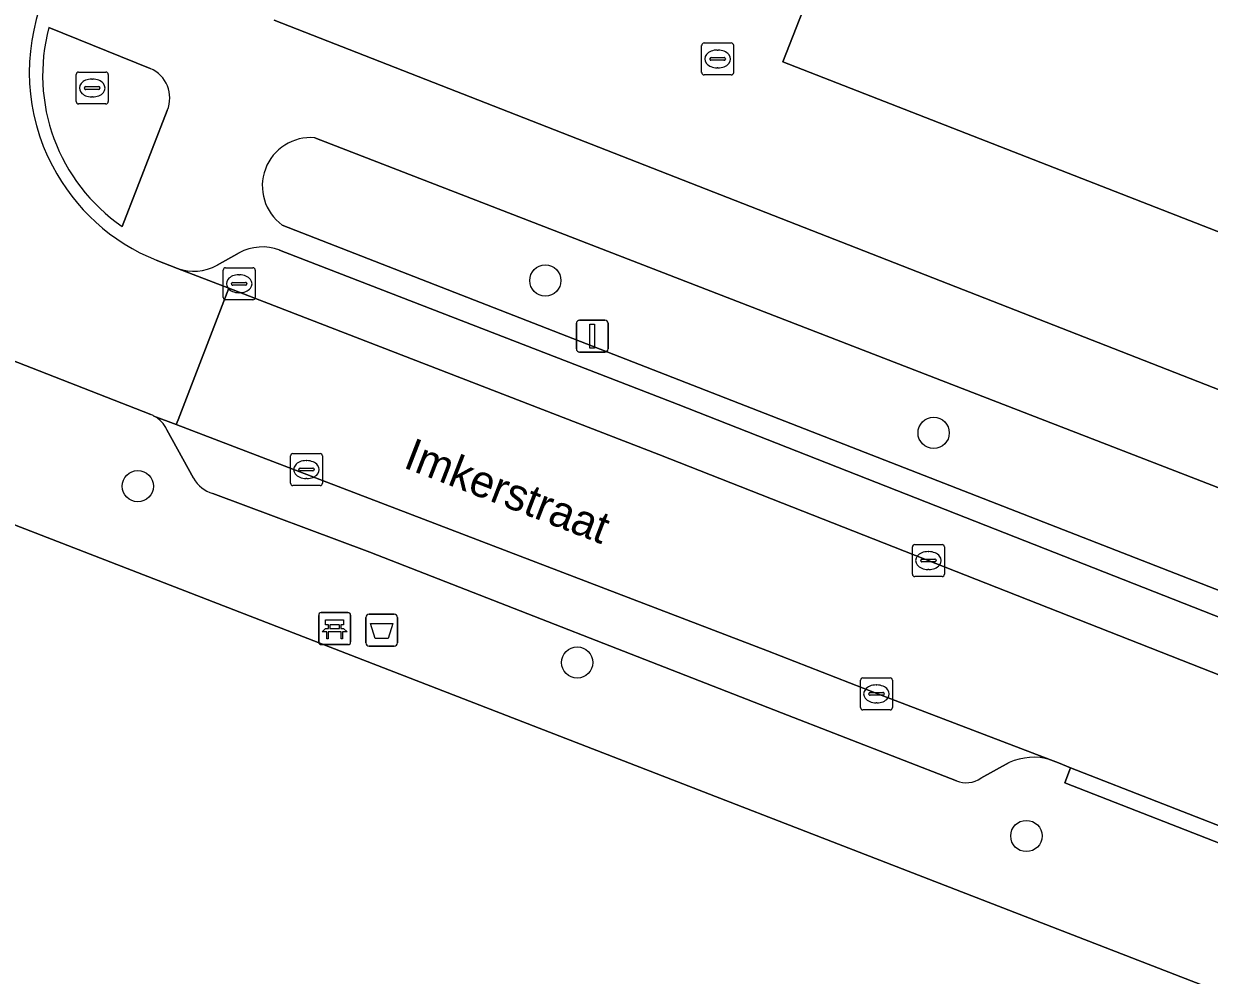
# Model space of a CAD drawing. Extents: x 160023 to 161302, y 384750 to 385707.
# Drawn here: x 160902.94 to 160940.03, y 385102.51 to 385132.28 of the extents above; entities that cross this region are included whole.
import ezdxf

# ---------------------------------------------------------------- set-up
doc = ezdxf.new("R2010")
doc.units = 0
for name, color, linetype in [('IMGEO_Afvalbak', 7, 'Continuous'), ('IMGEO_Bank', 7, 'Continuous'), ('IMGEO_Boom', 7, 'Continuous'), ('IMGEO_Brandkraan', 7, 'Continuous'), ('IMGEO_Erf', 7, 'Continuous'), ('IMGEO_Groenvoorziening', 7, 'Continuous'), ('IMGEO_Kolk', 7, 'Continuous'), ('IMGEO_Lichtmast', 7, 'Continuous'), ('IMGEO_Openbare_ruimte_label', 7, 'Continuous'), ('IMGEO_Pand', 7, 'Continuous'), ('IMGEO_Parkeervlak_open', 7, 'Continuous'), ('IMGEO_Rijbaan_lokaal_open', 7, 'Continuous'), ('IMGEO_Rioolput', 7, 'Continuous'), ('IMGEO_Voetpad_open', 7, 'Continuous')]:
    doc.layers.add(name, color=color, linetype=linetype)

msp = doc.modelspace()

# ---------------------------------------------------------------- linework, layer by layer
at = {"layer": 'IMGEO_Afvalbak'}
for p, q in [((160913.643, 385112.906), (160913.643, 385113.706)), ((160913.643, 385113.706), (160913.643, 385112.906)), ((160913.743, 385113.806), (160914.533, 385113.806)), ((160914.533, 385113.806), (160913.743, 385113.806)), ((160914.633, 385113.706), (160914.633, 385112.906)), ((160914.633, 385112.906), (160914.633, 385113.706)), ((160914.533, 385112.806), (160913.743, 385112.806)), ((160913.743, 385112.806), (160914.533, 385112.806))]:
    msp.add_line(p, q, dxfattribs=at)
msp.add_lwpolyline([(160913.786, 385113.52), (160914.49, 385113.52), (160914.341, 385113.05), (160913.935, 385113.05), (160913.786, 385113.52)], dxfattribs=at)
for centre, start, end in [((160913.743, 385113.706), 90, 180), ((160913.743, 385113.706), 90, 180), ((160914.533, 385113.706), 0, 90), ((160914.533, 385113.706), 360, 90), ((160913.743, 385112.906), 180, 270), ((160913.743, 385112.906), 180, 270), ((160914.533, 385112.906), 270, 0), ((160914.533, 385112.906), 270, 0)]:
    msp.add_arc(centre, 0.1, start, end, dxfattribs=at)
at = {"layer": 'IMGEO_Bank'}
for p, q in [((160912.169, 385112.93), (160912.169, 385113.771)), ((160912.169, 385113.771), (160912.169, 385112.93)), ((160912.244, 385113.855), (160913.085, 385113.855)), ((160913.085, 385113.855), (160912.244, 385113.855)), ((160913.169, 385113.78), (160913.169, 385112.939)), ((160913.169, 385112.939), (160913.169, 385113.78)), ((160912.866, 385113.253), (160912.473, 385113.253)), ((160912.478, 385113.361), (160912.478, 385113.467)), ((160912.522, 385113.467), (160912.522, 385113.361)), ((160912.81, 385113.473), (160912.528, 385113.473)), ((160912.528, 385113.355), (160912.81, 385113.355)), ((160912.816, 385113.361), (160912.816, 385113.467)), ((160912.86, 385113.467), (160912.86, 385113.361)), ((160913.094, 385112.855), (160912.253, 385112.855)), ((160912.253, 385112.855), (160913.094, 385112.855))]:
    msp.add_line(p, q, dxfattribs=at)
for points in [[(160912.472, 385113.473), (160912.386, 385113.473), (160912.386, 385113.634), (160912.949, 385113.634), (160912.949, 385113.473), (160912.866, 385113.473)], [(160912.416, 385113.253), (160912.274, 385113.253), (160912.386, 385113.355), (160912.472, 385113.355)], [(160912.466, 385113.246), (160912.466, 385113.039), (160912.423, 385113.039), (160912.423, 385113.246)], [(160912.866, 385113.355), (160912.949, 385113.355), (160913.061, 385113.253), (160912.922, 385113.253)], [(160912.916, 385113.246), (160912.916, 385113.039), (160912.872, 385113.039), (160912.872, 385113.246)]]:
    msp.add_lwpolyline(points, dxfattribs=at)
for centre, radius, start, end in [((160912.247, 385113.777), 0.0779, 92.4484, 184.2845), ((160912.247, 385113.777), 0.0779, 92.4484, 184.2845), ((160913.091, 385113.777), 0.0779, 2.4484, 94.2845), ((160913.091, 385113.777), 0.0779, 2.4484, 94.2845), ((160912.416, 385113.246), 0.00671, 2.8957, 87.1043), ((160912.473, 385113.246), 0.00671, 92.8957, 177.1043), ((160912.471, 385113.466), 0.00671, 2.8957, 87.1043), ((160912.471, 385113.362), 0.00671, 272.8957, 357.1043), ((160912.528, 385113.466), 0.00671, 92.8957, 177.1043), ((160912.528, 385113.362), 0.00671, 182.8957, 267.1043), ((160912.81, 385113.466), 0.00671, 2.8957, 87.1043), ((160912.81, 385113.362), 0.00671, 272.8957, 357.1043), ((160912.867, 385113.466), 0.00671, 92.8957, 177.1043), ((160912.867, 385113.362), 0.00671, 182.8957, 267.1043), ((160912.865, 385113.246), 0.00671, 2.8957, 87.1043), ((160912.922, 385113.246), 0.00671, 92.8957, 177.1043), ((160912.247, 385112.933), 0.0779, 182.4484, 274.2845), ((160912.247, 385112.933), 0.0779, 182.4484, 274.2845), ((160913.091, 385112.933), 0.0779, 272.4484, 4.2845), ((160913.091, 385112.933), 0.0779, 272.4484, 4.2845)]:
    msp.add_arc(centre, radius, start, end, dxfattribs=at)
at = {"layer": 'IMGEO_Boom'}
for centre in [(160919.259, 385124.247), (160931.406, 385119.479), (160906.509, 385117.81), (160920.256, 385112.293), (160934.307, 385106.867)]:
    msp.add_circle(centre, 0.489, dxfattribs=at)
at = {"layer": 'IMGEO_Brandkraan'}
for p, q in [((160904.584, 385129.845), (160904.584, 385130.697)), ((160904.659, 385130.771), (160905.511, 385130.771)), ((160905.585, 385130.697), (160905.585, 385129.845)), ((160904.886, 385130.314), (160905.284, 385130.314)), ((160905.072, 385130.551), (160905.097, 385130.551)), ((160904.843, 385130.265), (160904.843, 385130.277)), ((160905.281, 385130.228), (160904.883, 385130.228)), ((160905.095, 385129.991), (160905.07, 385129.991)), ((160905.327, 385130.277), (160905.327, 385130.265)), ((160905.511, 385129.771), (160904.659, 385129.771))]:
    msp.add_line(p, q, dxfattribs=at)
for points in [[(160904.584, 385129.845), (160904.584, 385130.697)], [(160904.659, 385130.771), (160905.511, 385130.771)], [(160905.585, 385130.697), (160905.585, 385129.845)], [(160905.511, 385129.771), (160904.659, 385129.771)]]:
    msp.add_lwpolyline(points, dxfattribs=at)
for centre, radius, start, end in [((160904.661, 385130.695), 0.0765, 91.552, 178.448), ((160904.661, 385130.695), 0.0765, 91.552, 178.448), ((160905.509, 385130.695), 0.0765, 1.552, 88.448), ((160905.509, 385130.695), 0.0765, 1.552, 88.448), ((160904.883, 385130.274), 0.0403, 85.8775, 175.7526), ((160905.288, 385130.276), 0.0386, 1.7309, 96.639), ((160904.88, 385130.264), 0.0366, 178.938, 274.7102), ((160905.284, 385130.271), 0.043, 264.8664, 352.4533), ((160904.661, 385129.847), 0.0765, 181.552, 268.448), ((160904.661, 385129.847), 0.0765, 181.552, 268.448), ((160905.509, 385129.847), 0.0765, 271.552, 358.448), ((160905.509, 385129.847), 0.0765, 271.552, 358.448)]:
    msp.add_arc(centre, radius, start, end, dxfattribs=at)
for centre, major_axis, ratio, start_param, end_param in [((160905.071, 385130.271), (-0.387, 0.002), 0.722429, 4.712389, 7.853982), ((160905.096, 385130.271), (-0.39, 0.002), 0.717154, 1.570796, 4.712389)]:
    msp.add_ellipse(centre, major_axis=major_axis, ratio=ratio, start_param=start_param, end_param=end_param, dxfattribs=at)
at = {"layer": 'IMGEO_Erf'}
for points in [[(160910.772, 385132.398), (160965.928, 385110.817), (160971.049, 385108.813), (160983.488, 385103.946), (160987.796, 385115.023), (161000, 385146.397), (161000.607, 385147.956), (161002.935, 385153.943), (161003.072, 385154.295), (161023.234, 385206.095)], [(160976.185, 385154.805), (160975.084, 385151.982), (160974.299, 385149.974), (160992.214, 385142.981), (160984.163, 385122.344), (160979.237, 385124.289), (160978.681, 385122.848), (160970.942, 385119.454), (160969.532, 385120.005), (160967.607, 385115.121), (160926.685, 385131.089), (160928.448, 385135.596), (160928.557, 385135.873), (160929.133, 385137.346), (160927.585, 385140.929), (160926.982, 385140.669), (160926.662, 385141.357), (160927.242, 385141.621), (160925.696, 385145.192), (160924.227, 385145.767), (160923.92, 385145.887), (160919.425, 385147.647), (160925.526, 385163.302)], [(160939.924, 385086.132), (160941.759, 385090.782), (160945.3, 385100.073), (160876.218, 385126.848), (160869.082, 385129.32)]]:
    msp.add_lwpolyline(points, dxfattribs=at)
at = {"layer": 'IMGEO_Groenvoorziening'}
for points in [[(160906.895, 385130.885), (160903.729, 385132.168)], [(160906.019, 385125.941), (160907.431, 385129.568)], [(160911.031, 385125.982), (160969.185, 385103.293), (160970.297, 385106.149), (160912.051, 385128.714)]]:
    msp.add_lwpolyline(points, dxfattribs=at)
for centre, radius, start, end in [((160909.292, 385130.679), 5.759, 165.0164, 235.3659), ((160906.502, 385129.957), 1.008, 337.264, 67.0272), ((160911.918, 385127.207), 1.513, 84.9643, 234.0892)]:
    msp.add_arc(centre, radius, start, end, dxfattribs=at)
at = {"layer": 'IMGEO_Kolk'}
for p, q in [((160909.182, 385123.72), (160909.182, 385124.572)), ((160909.257, 385124.646), (160910.109, 385124.646)), ((160909.67, 385124.426), (160909.695, 385124.426)), ((160910.183, 385124.572), (160910.183, 385123.72)), ((160909.441, 385124.14), (160909.441, 385124.152)), ((160909.879, 385124.103), (160909.481, 385124.103)), ((160909.484, 385124.189), (160909.882, 385124.189)), ((160909.925, 385124.152), (160909.925, 385124.14)), ((160910.109, 385123.646), (160909.257, 385123.646)), ((160909.693, 385123.866), (160909.668, 385123.866)), ((160911.361, 385118.832), (160912.213, 385118.832)), ((160911.286, 385117.906), (160911.286, 385118.758)), ((160911.774, 385118.612), (160911.799, 385118.612)), ((160912.287, 385118.758), (160912.287, 385117.906)), ((160911.545, 385118.326), (160911.545, 385118.338)), ((160911.983, 385118.289), (160911.585, 385118.289)), ((160911.588, 385118.375), (160911.986, 385118.375)), ((160911.797, 385118.052), (160911.772, 385118.052)), ((160912.029, 385118.338), (160912.029, 385118.326)), ((160912.213, 385117.832), (160911.361, 385117.832)), ((160930.742, 385115.059), (160930.742, 385115.911)), ((160930.817, 385115.985), (160931.669, 385115.985)), ((160931.743, 385115.911), (160931.743, 385115.059)), ((160931.001, 385115.479), (160931.001, 385115.491)), ((160931.044, 385115.528), (160931.442, 385115.528)), ((160931.23, 385115.765), (160931.255, 385115.765)), ((160931.485, 385115.491), (160931.485, 385115.479)), ((160931.439, 385115.442), (160931.041, 385115.442)), ((160931.253, 385115.205), (160931.228, 385115.205)), ((160931.669, 385114.985), (160930.817, 385114.985)), ((160929.117, 385110.887), (160929.117, 385111.739)), ((160929.192, 385111.813), (160930.044, 385111.813)), ((160930.118, 385111.739), (160930.118, 385110.887)), ((160929.605, 385111.593), (160929.63, 385111.593)), ((160929.376, 385111.307), (160929.376, 385111.319)), ((160929.814, 385111.27), (160929.416, 385111.27)), ((160929.419, 385111.356), (160929.817, 385111.356)), ((160929.628, 385111.033), (160929.603, 385111.033)), ((160929.86, 385111.319), (160929.86, 385111.307)), ((160930.044, 385110.813), (160929.192, 385110.813))]:
    msp.add_line(p, q, dxfattribs=at)
for points in [[(160909.182, 385123.72), (160909.182, 385124.572)], [(160909.257, 385124.646), (160910.109, 385124.646)], [(160910.183, 385124.572), (160910.183, 385123.72)], [(160910.109, 385123.646), (160909.257, 385123.646)], [(160911.361, 385118.832), (160912.213, 385118.832)], [(160911.286, 385117.906), (160911.286, 385118.758)], [(160912.287, 385118.758), (160912.287, 385117.906)], [(160912.213, 385117.832), (160911.361, 385117.832)], [(160930.742, 385115.059), (160930.742, 385115.911)], [(160930.817, 385115.985), (160931.669, 385115.985)], [(160931.743, 385115.911), (160931.743, 385115.059)], [(160931.669, 385114.985), (160930.817, 385114.985)], [(160929.117, 385110.887), (160929.117, 385111.739)], [(160929.192, 385111.813), (160930.044, 385111.813)], [(160930.118, 385111.739), (160930.118, 385110.887)], [(160930.044, 385110.813), (160929.192, 385110.813)]]:
    msp.add_lwpolyline(points, dxfattribs=at)
for centre, radius, start, end in [((160909.259, 385124.57), 0.0765, 91.552, 178.448), ((160909.259, 385124.57), 0.0765, 91.552, 178.448), ((160910.107, 385124.57), 0.0765, 1.552, 88.448), ((160910.107, 385124.57), 0.0765, 1.552, 88.448), ((160909.481, 385124.149), 0.0403, 85.8775, 175.7526), ((160909.478, 385124.139), 0.0366, 178.938, 274.7102), ((160909.882, 385124.146), 0.043, 264.8664, 352.4533), ((160909.886, 385124.151), 0.0386, 1.7309, 96.639), ((160909.259, 385123.722), 0.0765, 181.552, 268.448), ((160909.259, 385123.722), 0.0765, 181.552, 268.448), ((160910.107, 385123.722), 0.0765, 271.552, 358.448), ((160910.107, 385123.722), 0.0765, 271.552, 358.448), ((160911.363, 385118.756), 0.0765, 91.552, 178.448), ((160911.363, 385118.756), 0.0765, 91.552, 178.448), ((160912.211, 385118.756), 0.0765, 1.552, 88.448), ((160912.211, 385118.756), 0.0765, 1.552, 88.448), ((160911.585, 385118.335), 0.0403, 85.8775, 175.7526), ((160911.582, 385118.325), 0.0366, 178.938, 274.7102), ((160911.986, 385118.332), 0.043, 264.8664, 352.4533), ((160911.99, 385118.337), 0.0386, 1.7309, 96.639), ((160911.363, 385117.908), 0.0765, 181.552, 268.448), ((160911.363, 385117.908), 0.0765, 181.552, 268.448), ((160912.211, 385117.908), 0.0765, 271.552, 358.448), ((160912.211, 385117.908), 0.0765, 271.552, 358.448), ((160930.819, 385115.909), 0.0765, 91.552, 178.448), ((160930.819, 385115.909), 0.0765, 91.552, 178.448), ((160931.667, 385115.909), 0.0765, 1.552, 88.448), ((160931.667, 385115.909), 0.0765, 1.552, 88.448), ((160931.041, 385115.488), 0.0403, 85.8775, 175.7526), ((160931.038, 385115.478), 0.0366, 178.938, 274.7102), ((160931.442, 385115.485), 0.043, 264.8664, 352.4533), ((160931.446, 385115.49), 0.0386, 1.7309, 96.639), ((160930.819, 385115.061), 0.0765, 181.552, 268.448), ((160930.819, 385115.061), 0.0765, 181.552, 268.448), ((160931.667, 385115.061), 0.0765, 271.552, 358.448), ((160931.667, 385115.061), 0.0765, 271.552, 358.448), ((160929.194, 385111.737), 0.0765, 91.552, 178.448), ((160929.194, 385111.737), 0.0765, 91.552, 178.448), ((160930.042, 385111.737), 0.0765, 1.552, 88.448), ((160930.042, 385111.737), 0.0765, 1.552, 88.448), ((160929.416, 385111.316), 0.0403, 85.8775, 175.7526), ((160929.413, 385111.306), 0.0366, 178.938, 274.7102), ((160929.817, 385111.313), 0.043, 264.8664, 352.4533), ((160929.821, 385111.318), 0.0386, 1.7309, 96.639), ((160929.194, 385110.889), 0.0765, 181.552, 268.448), ((160929.194, 385110.889), 0.0765, 181.552, 268.448), ((160930.042, 385110.889), 0.0765, 271.552, 358.448), ((160930.042, 385110.889), 0.0765, 271.552, 358.448)]:
    msp.add_arc(centre, radius, start, end, dxfattribs=at)
for centre, major_axis, ratio, start_param, end_param in [((160909.669, 385124.146), (-0.387, 0.002), 0.722429, 4.712389, 7.853982), ((160909.694, 385124.146), (-0.39, 0.002), 0.717154, 1.570796, 4.712389), ((160911.773, 385118.332), (-0.387, 0.002), 0.722429, 4.712389, 7.853982), ((160911.798, 385118.332), (-0.39, 0.002), 0.717154, 1.570796, 4.712389), ((160931.229, 385115.485), (-0.387, 0.002), 0.722429, 4.712389, 7.853982), ((160931.254, 385115.485), (-0.39, 0.002), 0.717154, 1.570796, 4.712389), ((160929.604, 385111.313), (-0.387, 0.002), 0.722429, 4.712389, 7.853982), ((160929.629, 385111.313), (-0.39, 0.002), 0.717154, 1.570796, 4.712389)]:
    msp.add_ellipse(centre, major_axis=major_axis, ratio=ratio, start_param=start_param, end_param=end_param, dxfattribs=at)
at = {"layer": 'IMGEO_Lichtmast'}
for p, q in [((160920.231, 385122.108), (160920.231, 385122.908)), ((160920.231, 385122.908), (160920.231, 385122.108)), ((160920.331, 385123.008), (160921.121, 385123.008)), ((160921.121, 385123.008), (160920.331, 385123.008)), ((160921.221, 385122.908), (160921.221, 385122.108)), ((160921.221, 385122.108), (160921.221, 385122.908)), ((160921.121, 385122.008), (160920.331, 385122.008)), ((160920.331, 385122.008), (160921.121, 385122.008))]:
    msp.add_line(p, q, dxfattribs=at)
msp.add_lwpolyline([(160920.651, 385122.883), (160920.801, 385122.883), (160920.801, 385122.133), (160920.651, 385122.133), (160920.651, 385122.883)], dxfattribs=at)
for centre, start, end in [((160920.331, 385122.908), 90, 180), ((160920.331, 385122.908), 90, 180), ((160921.121, 385122.908), 0, 90), ((160921.121, 385122.908), 360, 90), ((160920.331, 385122.108), 180, 270), ((160920.331, 385122.108), 180, 270), ((160921.121, 385122.108), 270, 0), ((160921.121, 385122.108), 270, 0)]:
    msp.add_arc(centre, 0.1, start, end, dxfattribs=at)
at = {"layer": 'IMGEO_Pand'}
msp.add_lwpolyline([(160925.526, 385163.302), (160919.425, 385147.647), (160923.92, 385145.887), (160924.227, 385145.767), (160925.696, 385145.192), (160927.242, 385141.621), (160926.662, 385141.357), (160926.982, 385140.669), (160927.585, 385140.929), (160929.133, 385137.346), (160928.557, 385135.873), (160928.448, 385135.596), (160926.685, 385131.089), (160967.607, 385115.121), (160969.532, 385120.005), (160970.942, 385119.454), (160978.681, 385122.848), (160979.237, 385124.289), (160984.163, 385122.344), (160992.214, 385142.981), (160974.299, 385149.974), (160975.084, 385151.982), (160976.185, 385154.805)], dxfattribs=at)
at = {"layer": 'IMGEO_Parkeervlak_open'}
for points in [[(160909.679, 385125.109), (160908.989, 385124.726)], [(160975.811, 385099.911), (160962.937, 385104.941), (160942.318, 385112.935), (160923.417, 385120.373), (160910.948, 385125.197)], [(160907.753, 385124.626), (160909.363, 385124.003), (160922.805, 385118.804), (160941.705, 385111.366), (160962.326, 385103.371), (160977.62, 385097.395)], [(160907.707, 385119.744), (160907.016, 385120.008)], [(160907.417, 385119.578), (160908.256, 385118.059)], [(160935.066, 385109.251), (160929.628, 385111.321), (160926.213, 385112.663), (160907.707, 385119.744)], [(160908.856, 385117.587), (160913.769, 385115.751), (160926.649, 385110.719), (160932.118, 385108.588)], [(160932.882, 385108.673), (160933.765, 385109.162)]]:
    msp.add_lwpolyline(points, dxfattribs=at)
for centre, radius, start, end in [((160910.408, 385123.796), 1.502, 68.9126, 119.0212), ((160908.262, 385126.023), 1.487, 249.9794, 299.2716), ((160906.593, 385119.212), 0.901, 23.9621, 62.0405), ((160909.124, 385118.545), 0.994, 209.2354, 254.3827), ((160934.534, 385107.481), 1.849, 73.2604, 114.5665), ((160932.417, 385109.373), 0.84, 249.1335, 303.5633)]:
    msp.add_arc(centre, radius, start, end, dxfattribs=at)
at = {"layer": 'IMGEO_Rijbaan_lokaal_open'}
for points in [[(160891.865, 385131.258), (160891.582, 385131.3), (160890.411, 385131.724), (160888.806, 385127.114), (160889.734, 385126.777), (160906.914, 385120.055)], [(160907.016, 385120.008), (160907.707, 385119.744), (160907.771, 385119.889), (160909.363, 385124.003), (160907.753, 385124.626), (160907.09, 385124.883)]]:
    msp.add_lwpolyline(points, dxfattribs=at)
msp.add_lwpolyline([(160941.705, 385111.366), (160922.805, 385118.804), (160909.363, 385124.003), (160907.771, 385119.889), (160907.707, 385119.744), (160926.213, 385112.663), (160929.628, 385111.321), (160935.066, 385109.251), (160935.315, 385109.156), (160935.688, 385108.996), (160941.459, 385106.742), (160941.903, 385106.573), (160953.362, 385102.089), (160972.36, 385094.489), (160976.252, 385093.007), (160977.884, 385097.292), (160977.62, 385097.395), (160962.326, 385103.371)], close=True, dxfattribs=at)
for centre, radius, start, end in [((160909.472, 385130.773), 6.355, 158.9009, 207.5389), ((160909.469, 385130.773), 6.352, 207.547, 248.0074), ((160906.595, 385119.228), 0.886, 61.6275, 68.8934)]:
    msp.add_arc(centre, radius, start, end, dxfattribs=at)
at = {"layer": 'IMGEO_Rioolput'}
for p, q in [((160924.149, 385130.754), (160924.149, 385131.606)), ((160924.224, 385131.68), (160925.076, 385131.68)), ((160924.637, 385131.46), (160924.662, 385131.46)), ((160925.15, 385131.606), (160925.15, 385130.754)), ((160924.408, 385131.174), (160924.408, 385131.186)), ((160924.846, 385131.137), (160924.448, 385131.137)), ((160924.451, 385131.223), (160924.849, 385131.223)), ((160924.892, 385131.186), (160924.892, 385131.174)), ((160925.076, 385130.68), (160924.224, 385130.68)), ((160924.66, 385130.9), (160924.635, 385130.9))]:
    msp.add_line(p, q, dxfattribs=at)
for points in [[(160924.149, 385130.754), (160924.149, 385131.606)], [(160924.224, 385131.68), (160925.076, 385131.68)], [(160925.15, 385131.606), (160925.15, 385130.754)], [(160925.076, 385130.68), (160924.224, 385130.68)]]:
    msp.add_lwpolyline(points, dxfattribs=at)
for centre, radius, start, end in [((160924.226, 385131.604), 0.0765, 91.552, 178.448), ((160924.226, 385131.604), 0.0765, 91.552, 178.448), ((160925.074, 385131.604), 0.0765, 1.552, 88.448), ((160925.074, 385131.604), 0.0765, 1.552, 88.448), ((160924.448, 385131.183), 0.0403, 85.8775, 175.7526), ((160924.445, 385131.173), 0.0366, 178.938, 274.7102), ((160924.849, 385131.18), 0.043, 264.8664, 352.4533), ((160924.853, 385131.185), 0.0386, 1.7309, 96.639), ((160924.226, 385130.756), 0.0765, 181.552, 268.448), ((160924.226, 385130.756), 0.0765, 181.552, 268.448), ((160925.074, 385130.756), 0.0765, 271.552, 358.448), ((160925.074, 385130.756), 0.0765, 271.552, 358.448)]:
    msp.add_arc(centre, radius, start, end, dxfattribs=at)
for centre, major_axis, ratio, start_param, end_param in [((160924.636, 385131.18), (-0.387, 0.002), 0.722429, 4.712389, 7.853982), ((160924.661, 385131.18), (-0.39, 0.002), 0.717154, 1.570796, 4.712389)]:
    msp.add_ellipse(centre, major_axis=major_axis, ratio=ratio, start_param=start_param, end_param=end_param, dxfattribs=at)
at = {"layer": 'IMGEO_Voetpad_open'}
for points in [[(160903.729, 385132.168), (160906.895, 385130.885)], [(160986.497, 385100.626), (160987.122, 385102.248), (160987.239, 385102.551), (160983.488, 385103.946), (160971.049, 385108.813), (160965.928, 385110.817), (160910.772, 385132.398)], [(160906.914, 385120.055), (160889.734, 385126.777), (160889.307, 385125.744), (160880.018, 385129.126), (160880.377, 385130.174), (160879.899, 385130.324), (160877.719, 385129.276)], [(160907.431, 385129.568), (160906.019, 385125.941)], [(160869.082, 385129.32), (160876.218, 385126.848), (160945.3, 385100.073), (160956.943, 385095.561), (160963.233, 385093.095), (160966.966, 385091.636), (160968.765, 385090.932), (160982.004, 385085.757), (160983.694, 385085.058), (160994.168, 385081.079), (160995.817, 385080.46), (160997.135, 385079.965), (161000, 385078.889), (161000.248, 385078.796), (161001.523, 385078.317), (161001.936, 385078.162), (161002.92, 385080.934), (161001.814, 385081.402), (161002.427, 385083.077), (161002.229, 385083.145), (161001.492, 385083.399)], [(160912.051, 385128.714), (160970.297, 385106.149), (160975.282, 385104.218)], [(160974.075, 385101.388), (160969.185, 385103.293), (160911.031, 385125.982)], [(160908.989, 385124.726), (160909.679, 385125.109)], [(160910.948, 385125.197), (160923.417, 385120.373), (160942.318, 385112.935), (160962.937, 385104.941), (160975.811, 385099.911)], [(160907.09, 385124.883), (160907.753, 385124.626)], [(160908.256, 385118.059), (160907.417, 385119.578)], [(160913.769, 385115.751), (160908.856, 385117.587)], [(160932.118, 385108.588), (160926.649, 385110.719), (160913.769, 385115.751)], [(160933.765, 385109.162), (160932.882, 385108.673)], [(160941.903, 385106.573), (160941.459, 385106.742), (160941.278, 385106.277), (160935.507, 385108.531), (160935.688, 385108.996), (160935.315, 385109.156), (160935.066, 385109.251)]]:
    msp.add_lwpolyline(points, dxfattribs=at)
msp.add_lwpolyline([(160941.459, 385106.742), (160935.688, 385108.996), (160935.507, 385108.531), (160941.278, 385106.277)], close=True, dxfattribs=at)
for centre, radius, start, end in [((160909.472, 385130.773), 6.355, 158.9009, 207.5389), ((160909.292, 385130.679), 5.759, 165.0164, 235.3659), ((160906.502, 385129.957), 1.008, 337.264, 67.0272), ((160911.918, 385127.207), 1.513, 84.9643, 234.0892), ((160909.469, 385130.773), 6.352, 207.547, 248.0074), ((160910.408, 385123.796), 1.502, 68.9126, 119.0212), ((160908.262, 385126.023), 1.487, 249.9794, 299.2716), ((160906.595, 385119.228), 0.886, 61.6275, 68.8934), ((160906.593, 385119.212), 0.901, 23.9621, 62.0405), ((160909.124, 385118.545), 0.994, 209.2354, 254.3827), ((160934.534, 385107.481), 1.849, 73.2604, 114.5665), ((160932.417, 385109.373), 0.84, 249.1335, 303.5633)]:
    msp.add_arc(centre, radius, start, end, dxfattribs=at)

# ---------------------------------------------------------------- texts
at = {"layer": 'IMGEO_Openbare_ruimte_label'}
msp.add_text('Imkerstraat', height=1, rotation=338.8474, dxfattribs=at).set_placement((160914.781, 385118.409))

doc.saveas('drawing.dxf')
